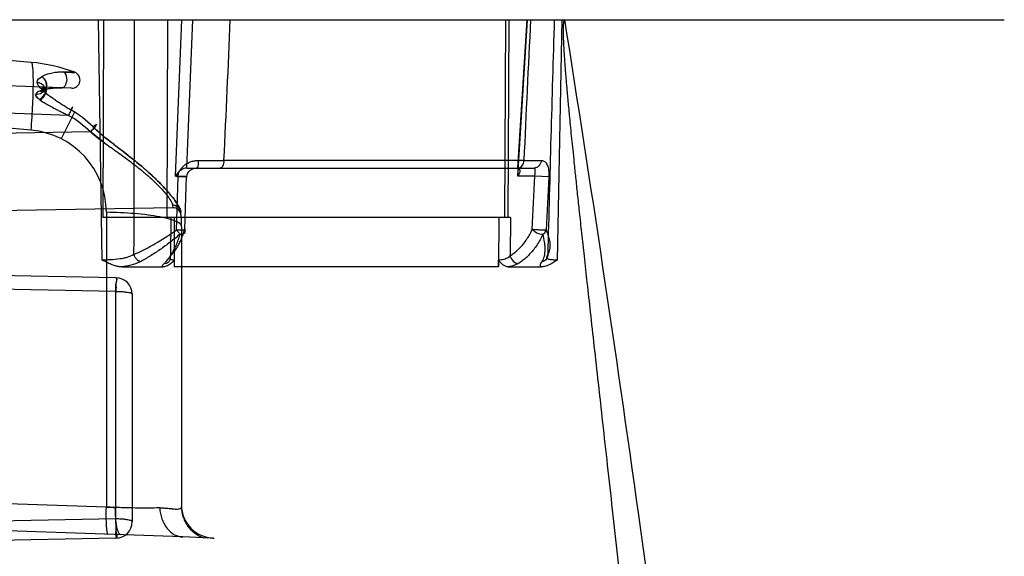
# Model space of a CAD drawing. Header units: millimetres. Extents: x 0 to 297, y 0 to 210.
# Tile 305 of 455: x 146.037 to 146.455, y 160.32 to 160.548. Entities that reach past the tile are written whole.
import ezdxf

# ---------------------------------------------------------------- set-up
doc = ezdxf.new("R2010")
doc.units = ezdxf.units.MM
doc.header["$LTSCALE"] = 16.335
doc.layers.add('INTFCLR_1', color=7, linetype='CONTINUOUS')
doc.layers.add('INTFCLR_144815', color=7, linetype='CONTINUOUS')

msp = doc.modelspace()

# ---------------------------------------------------------------- linework, layer by layer
at = {"layer": 'INTFCLR_1', "color": 9, "linetype": 'Continuous'}
for p, q in [((146.0417086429, 160.5302691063), (145.8396077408, 160.5479506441)), ((146.0588601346, 160.5192941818), (145.8396077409, 160.5269506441)), ((146.0602125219, 160.5260687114), (146.05561002, 160.5261533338)), ((146.0602125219, 160.5260687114), (146.05561002, 160.5261533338)), ((146.0417086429, 160.5014568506), (145.8396077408, 160.5191383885)), ((146.0575744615, 160.5077772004), (145.8396077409, 160.515388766)), ((146.06012054, 160.509188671), (146.0544062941, 160.4978469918)), ((146.0668704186, 160.5007639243), (145.8396077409, 160.4967970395)), ((146.0729828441, 160.4960089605), (146.0668704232, 160.500763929)), ((146.1018946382, 160.4685288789), (145.8396077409, 160.4639506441)), ((146.1017662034, 160.4696101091), (146.1018946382, 160.4685288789)), ((146.0736581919, 160.4665900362), (146.0736581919, 160.3413215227)), ((146.1056077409, 160.4605354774), (146.1056077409, 160.3415111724)), ((146.0777299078, 160.4387942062), (145.839607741, 160.4429506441)), ((146.0777299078, 160.4330106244), (146.0165597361, 160.4340783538)), ((146.0777299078, 160.3363085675), (146.0777299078, 160.4330106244)), ((146.0846077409, 160.4317952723), (146.0846077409, 160.3350932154)), ((146.0736581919, 160.3413215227), (145.9951937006, 160.3440615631)), ((146.1061488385, 160.3286428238), (145.839607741, 160.3379506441)), ((146.0777299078, 160.3363085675), (145.8396077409, 160.3321521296)), ((146.0777533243, 160.3350932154), (146.0777299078, 160.3363085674)), ((146.0777299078, 160.3280942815), (145.8396077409, 160.3239378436))]:
    msp.add_line(p, q, dxfattribs=at)
at = {"layer": 'INTFCLR_1', "color": 7, "linetype": 'Continuous'}
for p, q in [((146.0455404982, 160.5142765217), (146.0452225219, 160.5145060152)), ((146.0455404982, 160.5142765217), (146.0452225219, 160.5145060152)), ((146.0963432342, 160.3409866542), (146.0982830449, 160.3409585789))]:
    msp.add_line(p, q, dxfattribs=at)
at = {"layer": 'INTFCLR_1', "color": 6, "linetype": 'Continuous'}
for p, q in [((146.1149396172, 160.3283358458), (146.1061488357, 160.3286428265)), ((146.1191191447, 160.3281898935), (146.1149396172, 160.3283358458)), ((146.119119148, 160.3281898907), (146.1195207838, 160.3281758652))]:
    msp.add_line(p, q, dxfattribs=at)
at = {"layer": 'INTFCLR_1', "color": 9, "linetype": 'Continuous'}
for centre, radius, start, end in [((146.0356077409, 160.4605354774), 0.07, 69.4211022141, 84.9999999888), ((146.0589822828, 160.5227920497), 0.0035, 267.9999999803, 69.42110221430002), ((146.0333329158, 160.4673961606), 0.0496408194, 57.34149438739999, 59.4912953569), ((146.0334597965, 160.4675931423), 0.0494065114, 45.5731233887, 59.49922458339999), ((146.0335234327, 160.466230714), 0.048005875, 46.0011571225, 59.9336897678), ((146.0386581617, 160.4665900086), 0.0350000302, 4.52433e-05, 84.99995476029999), ((146.1019557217, 160.465029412), 0.0035, 3.8748852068, 90.9999999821), ((146.0356077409, 160.4605354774), 0.07, 0, 4.926790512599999), ((146.0776077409, 160.4317952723), 0.006999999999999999, 0, 89.000000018), ((146.1196077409, 160.3421813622), 0.014, 180, 268.0000000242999), ((146.0945888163, 160.8298484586), 0.4889751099, 267.5466993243, 267.9981576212), ((146.0776077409, 160.3350932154), 0.006999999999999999, 270.9999999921, 359.9999999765)]:
    msp.add_arc(centre, radius, start, end, dxfattribs=at)
for points, knots in [([(146.0417086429, 160.5014568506), (146.0419800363, 160.5051212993), (146.0423161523, 160.5104889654), (146.0425762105, 160.5173553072), (146.0426499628, 160.5217489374), (146.0426066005, 160.5249292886), (146.0425024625, 160.5269814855), (146.0423680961, 160.5283935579), (146.0422391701, 160.5293698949), (146.041918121, 160.5302507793), (146.0417086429, 160.5302691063)], [0, 0, 0, 0, 0.3801706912, 0.556406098, 0.7107188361, 0.8351556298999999, 0.8844600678, 0.9247283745, 0.978244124, 1, 1, 1, 1]), ([(146.0556100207, 160.5261533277), (146.0543931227, 160.5261783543), (146.0523521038, 160.5260596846), (146.0491647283, 160.525447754), (146.0472255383, 160.5247749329), (146.0461548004, 160.5242065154)], [0, 0, 0, 0, 0.3750966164, 0.6264115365, 1, 1, 1, 1]), ([(146.05561002, 160.5261533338), (146.0552049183, 160.5261616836), (146.0539905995, 160.5261550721), (146.0519666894, 160.5259842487), (146.0491771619, 160.5254515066), (146.0472350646, 160.5247797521), (146.0461594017, 160.5242090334)], [0, 0, 0, 0, 0.1249041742, 0.3742031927, 0.6246316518, 1, 1, 1, 1]), ([(146.0544917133, 160.5194467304), (146.0547051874, 160.5194392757), (146.0553784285, 160.5195584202), (146.0564078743, 160.5204869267), (146.0569436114, 160.5220181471), (146.0570182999, 160.5240688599), (146.0564100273, 160.5256279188), (146.05561002, 160.5261533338)], [0, 0, 0, 0, 0.0781257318, 0.2422331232, 0.4779034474, 0.6499345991, 1, 1, 1, 1]), ([(146.0556100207, 160.5261533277), (146.0563758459, 160.5261387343), (146.0571682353, 160.5262470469), (146.0609322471, 160.5257995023), (146.0602124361, 160.5260685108)], [0, 0, 0, 0, 0.4991946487, 1, 1, 1, 1]), ([(146.0556100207, 160.5261533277), (146.0563758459, 160.5261387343), (146.0571682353, 160.5262470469), (146.0609322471, 160.5257995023), (146.0602124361, 160.5260685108)], [0, 0, 0, 0, 0.4991946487, 1, 1, 1, 1]), ([(146.0442174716, 160.5218722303), (146.0445383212, 160.5218421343), (146.0454276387, 160.5216589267), (146.046818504, 160.520892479), (146.0475697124, 160.5189337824), (146.0461819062, 160.5169188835), (146.0445231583, 160.5165152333), (146.0435988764, 160.5165405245)], [0, 0, 0, 0, 0.1044163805, 0.2930163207, 0.4924025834, 0.7004068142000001, 1, 1, 1, 1]), ([(146.0462249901, 160.5187725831), (146.0459772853, 160.5190076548), (146.0451211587, 160.5198656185), (146.0442134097, 160.5209726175), (146.0442178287, 160.5218722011)], [0, 0, 0, 0, 0.2751553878, 1, 1, 1, 1]), ([(146.0462229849, 160.5187743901), (146.0459753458, 160.5190092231), (146.0451167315, 160.5198672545), (146.0442324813, 160.5209733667), (146.0442174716, 160.5218722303)], [0, 0, 0, 0, 0.2751657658, 1, 1, 1, 1]), ([(146.0454540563, 160.5181970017), (146.0456900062, 160.5180960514), (146.0465236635, 160.5178347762), (146.0481734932, 160.5186025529), (146.0483933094, 160.5205402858), (146.0478742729, 160.5225194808), (146.0469355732, 160.5237340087), (146.0461548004, 160.5242065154)], [0, 0, 0, 0, 0.0879137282, 0.2933021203, 0.5175608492, 0.687375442, 1, 1, 1, 1]), ([(146.0461594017, 160.5242090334), (146.0464141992, 160.5240547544), (146.047140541, 160.5234732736), (146.0479476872, 160.5222578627), (146.0483471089, 160.520706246), (146.0482606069, 160.5191188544), (146.047039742, 160.5178084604), (146.0458844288, 160.5180164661), (146.0454584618, 160.5181987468)], [0, 0, 0, 0, 0.1014552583, 0.3141325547, 0.4829828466, 0.6408528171, 0.8421864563, 1, 1, 1, 1]), ([(146.0454540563, 160.5181970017), (146.0461478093, 160.5184661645), (146.047606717, 160.5188816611), (146.0506216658, 160.5193980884), (146.0529460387, 160.5195007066), (146.0544917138, 160.5194467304)], [0, 0, 0, 0, 0.2434256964, 0.4940639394, 1, 1, 1, 1]), ([(146.0544917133, 160.5194467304), (146.054105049, 160.519460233), (146.052947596, 160.5194774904), (146.0510207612, 160.5193913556), (146.0483735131, 160.519053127), (146.0465119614, 160.5186071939), (146.0454584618, 160.5181987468)], [0, 0, 0, 0, 0.1266139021, 0.378755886, 0.6302353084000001, 1, 1, 1, 1]), ([(146.0455441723, 160.5142817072), (146.0457962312, 160.5144593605), (146.046522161, 160.5150581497), (146.0472883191, 160.5159537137), (146.047850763, 160.5168853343), (146.0481738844, 160.5176341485), (146.0484569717, 160.5185302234), (146.0475667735, 160.5195321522), (146.0466797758, 160.5190438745), (146.0462229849, 160.5187743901)], [0, 0, 0, 0, 0.1214955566, 0.3696105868, 0.4606686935, 0.5472038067, 0.6972026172, 0.7910452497, 1, 1, 1, 1]), ([(146.0462229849, 160.5187743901), (146.0471108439, 160.5179234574), (146.0485697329, 160.5167684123), (146.0505670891, 160.5152959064), (146.0521108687, 160.5142179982), (146.0536808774, 160.5131666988), (146.0552765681, 160.5121419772), (146.0568948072, 160.5111402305), (146.0579864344, 160.5104891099), (146.0585340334, 160.5101643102)], [0, 0, 0, 0, 0.2452048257, 0.3698405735, 0.4949615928, 0.6205411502, 0.7465722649, 0.8730540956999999, 1, 1, 1, 1]), ([(146.0455461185, 160.5142803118), (146.0453309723, 160.5144332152), (146.0445657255, 160.5150234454), (146.0435961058, 160.5158019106), (146.0435988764, 160.5165405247)], [0, 0, 0, 0, 0.2632704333, 1, 1, 1, 1]), ([(146.0435988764, 160.5165405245), (146.0436046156, 160.5160618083), (146.0443435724, 160.515183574), (146.0451110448, 160.5145899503), (146.0455441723, 160.5142817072)], [0, 0, 0, 0, 0.4738395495, 1, 1, 1, 1]), ([(146.0455441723, 160.5142817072), (146.0460918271, 160.5138923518), (146.0472437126, 160.5131469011), (146.049167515, 160.5120287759), (146.0510397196, 160.511012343), (146.0528279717, 160.5100867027), (146.0543895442, 160.5093039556), (146.0559738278, 160.5085342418), (146.0570389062, 160.5080287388), (146.0575744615, 160.5077772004)], [0, 0, 0, 0, 0.1472520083, 0.3003943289, 0.4875634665, 0.6140216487, 0.7416484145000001, 0.8703383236, 1, 1, 1, 1]), ([(146.0575744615, 160.5077772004), (146.0577340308, 160.5080467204), (146.0580233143, 160.5085420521), (146.0584556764, 160.5093189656), (146.0588954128, 160.5100965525), (146.0598814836, 160.5122380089), (146.058805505, 160.510593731), (146.0585339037, 160.5101640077)], [0, 0, 0, 0, 0.1677360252, 0.3115812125, 0.4584944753, 0.7277578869, 1, 1, 1, 1]), ([(146.0575744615, 160.5077772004), (146.0577340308, 160.5080467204), (146.0580233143, 160.5085420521), (146.0584556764, 160.5093189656), (146.0588954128, 160.5100965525), (146.0598814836, 160.5122380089), (146.058805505, 160.510593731), (146.0585339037, 160.5101640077)], [0, 0, 0, 0, 0.1677360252, 0.3115812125, 0.4584944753, 0.7277578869, 1, 1, 1, 1]), ([(146.0680442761, 160.5028765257), (146.0682249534, 160.5030430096), (146.068597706, 160.5033723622), (146.0689382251, 160.5036494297), (146.0694775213, 160.5040183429), (146.0692979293, 160.503416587), (146.0688711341, 160.5030148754), (146.0682595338, 160.5022157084), (146.0675628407, 160.5014778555), (146.0670924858, 160.5009873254), (146.0668704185, 160.5007639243)], [0, 0, 0, 0, 0.1274989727, 0.2379364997, 0.2962114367, 0.3383182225, 0.4667985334, 0.648665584, 0.8365324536, 1, 1, 1, 1]), ([(146.1053490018, 160.4665472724), (146.1053095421, 160.4670050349), (146.1049615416, 160.4680652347), (146.1040795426, 160.4697323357), (146.1030347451, 160.4712977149), (146.1020081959, 160.4726812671), (146.1007869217, 160.4742192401), (146.0990734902, 160.4762109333), (146.0972047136, 160.4782004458), (146.0955851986, 160.4798239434), (146.0938687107, 160.4814948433), (146.091621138, 160.4835640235), (146.0888112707, 160.4860100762), (146.0863801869, 160.4880138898), (146.0843905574, 160.4896050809), (146.0823791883, 160.4911892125), (146.0798465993, 160.4931397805), (146.0768046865, 160.4954675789), (146.0737894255, 160.4978204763), (146.0713356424, 160.4998534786), (146.0694289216, 160.5015490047), (146.0684988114, 160.5024259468), (146.0680442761, 160.5028765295)], [0, 0, 0, 0, 0.0262077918, 0.0625147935, 0.1076466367, 0.1333247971, 0.160792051, 0.2196448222, 0.2831306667, 0.3164383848, 0.3504428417, 0.419762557, 0.4906631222, 0.5629168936, 0.5994473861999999, 0.6359814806, 0.7089550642, 0.7817839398, 0.8544693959, 0.9271063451, 0.9634929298, 1, 1, 1, 1]), ([(146.0680442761, 160.5028765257), (146.0684992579, 160.502428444), (146.069427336, 160.5015515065), (146.0713346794, 160.4998526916), (146.0737991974, 160.4978129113), (146.0763256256, 160.4958429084), (146.0783609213, 160.4942767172), (146.0803963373, 160.4927179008), (146.082922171, 160.4907691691), (146.0859072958, 160.4884051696), (146.0888194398, 160.4860005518), (146.0911763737, 160.4839503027), (146.0930048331, 160.4822899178), (146.0947488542, 160.4806500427), (146.0968064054, 160.4786211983), (146.0987342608, 160.4765697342), (146.1001565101, 160.4749551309), (146.1014162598, 160.4734456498), (146.1027808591, 160.4716801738), (146.1040847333, 160.4697163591), (146.1049612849, 160.4680524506), (146.1053098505, 160.4670023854), (146.1053490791, 160.4665472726)], [0, 0, 0, 0, 0.0364257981, 0.0728155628, 0.1456820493, 0.2188557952, 0.2555551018, 0.2921739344, 0.3650968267, 0.4375280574, 0.5093685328, 0.5805020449, 0.6156962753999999, 0.6502472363, 0.7170498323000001, 0.7804894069, 0.8107815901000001, 0.8397749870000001, 0.8926244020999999, 0.9380246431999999, 0.9739432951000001, 1, 1, 1, 1]), ([(146.0668704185, 160.5007639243), (146.0673186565, 160.5003819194), (146.0682223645, 160.499624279), (146.0700750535, 160.4981567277), (146.0724487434, 160.4963841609), (146.0748606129, 160.4946582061), (146.0767951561, 160.493284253), (146.0787163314, 160.4919187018), (146.0810878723, 160.4902157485), (146.0838756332, 160.4881530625), (146.0865791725, 160.4860645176), (146.0887632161, 160.4842943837), (146.0904493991, 160.4828640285), (146.0920496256, 160.4814608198), (146.0939345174, 160.4797322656), (146.0965840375, 160.4771158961), (146.0988804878, 160.4746051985), (146.1007814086, 160.4719435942), (146.1016719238, 160.4705144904), (146.1017662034, 160.4696101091)], [0, 0, 0, 0, 0.0374251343, 0.0749314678, 0.1501790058, 0.2256536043, 0.2633981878, 0.3009639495, 0.3754368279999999, 0.4489294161, 0.5213263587, 0.5925162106, 0.6275579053, 0.6618291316, 0.7277700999, 0.7899772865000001, 0.8987304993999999, 0.9422177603, 1, 1, 1, 1]), ([(146.1053490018, 160.4665472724), (146.1053140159, 160.4669531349), (146.1048839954, 160.4685940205), (146.1030182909, 160.4696512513), (146.1017662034, 160.4696101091)], [0, 0, 0, 0, 0.2453828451, 1, 1, 1, 1]), ([(146.1053490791, 160.4665472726), (146.1052774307, 160.467378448), (146.1044065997, 160.4690600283), (146.1026229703, 160.469638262), (146.1017662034, 160.4696101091)], [0, 0, 0, 0, 0.4932096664, 1, 1, 1, 1]), ([(146.1056077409, 160.4605354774), (146.1056077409, 160.461559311), (146.1032488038, 160.4628361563), (146.1002167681, 160.4638359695), (146.0960947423, 160.4647579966), (146.0911782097, 160.4654954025), (146.0835819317, 160.4662707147), (146.0776668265, 160.466529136), (146.0736581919, 160.4665900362)], [0, 0, 0, 0, 0.0925205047, 0.1855552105, 0.3114203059, 0.4650078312, 0.6377109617, 1, 1, 1, 1]), ([(146.0777299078, 160.4387942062), (146.078401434, 160.4387824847), (146.0775233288, 160.4366273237), (146.0778365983, 160.435039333), (146.0777401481, 160.4336993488), (146.0777299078, 160.4330106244)], [0, 0, 0, 0, 0.3483482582, 0.6427453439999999, 1, 1, 1, 1]), ([(146.0777299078, 160.4330106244), (146.0777380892, 160.4335608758), (146.0778054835, 160.4346816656), (146.077544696, 160.4363236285), (146.0785919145, 160.4387791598), (146.0777299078, 160.4387942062)], [0, 0, 0, 0, 0.2854314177, 0.5528332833, 1, 1, 1, 1]), ([(146.0777299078, 160.4330106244), (146.0782083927, 160.4330091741), (146.0792568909, 160.4329835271), (146.0809390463, 160.4329016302), (146.0825466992, 160.4325961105), (146.0846077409, 160.4325305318), (146.0846077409, 160.4317952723)], [0, 0, 0, 0, 0.2030714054, 0.4501255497, 0.6879536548, 1, 1, 1, 1]), ([(146.0743897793, 160.3297518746), (146.0743001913, 160.3297550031), (146.0741273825, 160.3300890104), (146.0739146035, 160.3311126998), (146.0737617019, 160.3328227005), (146.0736700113, 160.3349202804), (146.0736121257, 160.3376877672), (146.0736283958, 160.3398459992), (146.0736581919, 160.3413215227)], [0, 0, 0, 0, 0.0230201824, 0.0768955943, 0.2909468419, 0.4451714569, 0.6210090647, 1, 1, 1, 1]), ([(146.0963432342, 160.3409866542), (146.0947455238, 160.3409431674), (146.0913113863, 160.3409052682), (146.0858662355, 160.3409430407), (146.0799021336, 160.341080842), (146.0757749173, 160.3412309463), (146.0736581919, 160.3413215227)], [0, 0, 0, 0, 0.2113104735, 0.4539993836, 0.7198930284, 1, 1, 1, 1]), ([(146.0797796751, 160.3295636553), (146.0793810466, 160.3295775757), (146.0785327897, 160.3308813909), (146.0780504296, 160.3332420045), (146.0775762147, 160.3369381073), (146.0775081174, 160.3396945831), (146.0775081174, 160.3411717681)], [0, 0, 0, 0, 0.0986461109, 0.3139044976, 0.6346728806, 1, 1, 1, 1]), ([(146.0963432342, 160.3409866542), (146.0970480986, 160.340995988), (146.0983760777, 160.3409806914), (146.1002321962, 160.3408085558), (146.1018251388, 160.3406254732), (146.1031452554, 160.3404939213), (146.1041920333, 160.3405068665), (146.1051072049, 160.3406417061), (146.1056077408, 160.341180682), (146.1056077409, 160.3415111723)], [0, 0, 0, 0, 0.2178561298, 0.4099614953, 0.5757770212, 0.7134674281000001, 0.8198391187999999, 0.8978625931, 1, 1, 1, 1]), ([(146.0963432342, 160.3409866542), (146.0964552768, 160.3394241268), (146.0970687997, 160.3363251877), (146.099188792, 160.3322604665), (146.1023596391, 160.3294225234), (146.1049521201, 160.3286846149), (146.1061488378, 160.3286428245)], [0, 0, 0, 0, 0.2745585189, 0.5464650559, 0.7901301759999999, 1, 1, 1, 1]), ([(146.1056077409, 160.3415111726), (146.1056077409, 160.3401176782), (146.1059316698, 160.3379774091), (146.106996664, 160.3353135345), (146.1081278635, 160.3334086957), (146.1095497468, 160.3317090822), (146.1117109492, 160.3298183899), (146.1136238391, 160.3288003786), (146.1149396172, 160.3283358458)], [0, 0, 0, 0, 0.2434508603, 0.3707973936, 0.4997701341, 0.6287771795, 0.7562211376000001, 1, 1, 1, 1]), ([(146.0777299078, 160.3280942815), (146.0782084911, 160.3281026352), (146.0775741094, 160.3298316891), (146.0778598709, 160.3310608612), (146.0777588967, 160.3330117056), (146.0777671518, 160.334300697), (146.0777533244, 160.3350932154)], [0, 0, 0, 0, 0.2051209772, 0.4350040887, 0.6603263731, 1, 1, 1, 1]), ([(146.0777533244, 160.3350932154), (146.0777615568, 160.3346213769), (146.0777650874, 160.3336704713), (146.0778324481, 160.3321792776), (146.0776030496, 160.3305705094), (146.078626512, 160.3281099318), (146.0777299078, 160.3280942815)], [0, 0, 0, 0, 0.2022457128, 0.4126716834, 0.6156854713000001, 1, 1, 1, 1]), ([(146.0846077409, 160.3350932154), (146.0846077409, 160.3355800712), (146.0829931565, 160.3358399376), (146.0816162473, 160.3361229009), (146.0796761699, 160.3362678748), (146.078444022, 160.336306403), (146.0777299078, 160.3363085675)], [0, 0, 0, 0, 0.206003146, 0.4709635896, 0.6978356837, 1, 1, 1, 1])]:
    msp.add_open_spline(points, degree=3, knots=knots, dxfattribs=at)
for points in [[(146.0442174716, 160.5218722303), (146.0442005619, 160.5228848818), (146.0452673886, 160.523729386), (146.0461594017, 160.5242090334)], [(146.0442178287, 160.5218722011), (146.0442048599, 160.5228832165), (146.0452657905, 160.5237248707), (146.0461548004, 160.5242065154)], [(146.0454584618, 160.5181987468), (146.0446849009, 160.5178964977), (146.043558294, 160.5173700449), (146.0435988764, 160.5165405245)]]:
    msp.add_open_spline(points, degree=3, dxfattribs=at)
at = {"layer": 'INTFCLR_1', "color": 7, "linetype": 'Continuous'}
for points, knots in [([(146.0452225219, 160.5145060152), (146.0454812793, 160.5146749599), (146.0462279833, 160.5152525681), (146.0470172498, 160.5161362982), (146.0475927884, 160.517066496), (146.0479277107, 160.5178251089), (146.0482003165, 160.5187477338), (146.0472984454, 160.5197819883), (146.0463708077, 160.519340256), (146.0458943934, 160.5190809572)], [0, 0, 0, 0, 0.1198156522, 0.3648095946, 0.4550314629, 0.5410590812, 0.6919507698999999, 0.7896980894, 1, 1, 1, 1]), ([(146.0455461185, 160.5142803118), (146.0457981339, 160.5144580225), (146.0465239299, 160.5150569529), (146.0472899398, 160.5159526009), (146.0478522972, 160.516884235), (146.0481753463, 160.5176329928), (146.0484584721, 160.5185288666), (146.0475684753, 160.5195306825), (146.0466816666, 160.5190421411), (146.0462249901, 160.5187725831)], [0, 0, 0, 0, 0.1215064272, 0.3696419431, 0.4607052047, 0.5472429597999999, 0.6972355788, 0.7910489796, 1, 1, 1, 1]), ([(146.0458943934, 160.5190809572), (146.0460834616, 160.5188892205), (146.0466482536, 160.5183756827), (146.0476947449, 160.5174710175), (146.0490647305, 160.5164008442), (146.0505722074, 160.515292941), (146.0521130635, 160.5142165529), (146.0536811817, 160.5131658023), (146.0552763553, 160.512142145), (146.0568945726, 160.511140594), (146.0579858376, 160.5104884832), (146.0585339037, 160.5101640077)], [0, 0, 0, 0, 0.0521278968, 0.1476634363, 0.2677795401, 0.38851834, 0.5098067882, 0.6316064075, 0.7539100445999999, 0.8767026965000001, 1, 1, 1, 1]), ([(146.0991289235, 160.340903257), (146.0995835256, 160.3408667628), (146.1005569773, 160.3407684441), (146.1021406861, 160.3406094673), (146.1037319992, 160.3403612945), (146.1056077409, 160.3408086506), (146.1056077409, 160.3415111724)], [0, 0, 0, 0, 0.2025901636, 0.438241, 0.6879301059, 1, 1, 1, 1])]:
    msp.add_open_spline(points, degree=3, knots=knots, dxfattribs=at)
at = {"layer": 'INTFCLR_144815', "color": 6, "linetype": 'Continuous'}
for p, q in [((145.1466077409, 160.5484094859), (146.4553831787, 160.5484094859)), ((146.1069968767, 160.4592680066), (146.1076993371, 160.4819094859)), ((146.2546940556, 160.4592680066), (146.2557845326, 160.4819094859)), ((146.245401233, 160.4644094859), (146.0721318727, 160.4644094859)), ((146.0803575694, 160.4434094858), (146.0976241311, 160.4434094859)), ((146.1025592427, 160.4462951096), (146.1025485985, 160.4434090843)), ((146.1026081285, 160.4434090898), (146.1025485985, 160.4434090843)), ((146.2404087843, 160.4434090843), (146.2403582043, 160.4434090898)), ((146.2404087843, 160.4434090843), (146.2404253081, 160.4462951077)), ((146.2445157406, 160.4434094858), (146.2585389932, 160.4434094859))]:
    msp.add_line(p, q, dxfattribs=at)
at = {"layer": 'INTFCLR_144815', "color": 9, "linetype": 'Continuous'}
for p, q in [((146.0718631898, 160.4462950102), (146.0703431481, 160.5484094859)), ((146.0724414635, 160.5484094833), (146.0721314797, 160.4644094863)), ((146.0996946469, 160.548409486), (146.0993846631, 160.4644094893)), ((146.1030489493, 160.4819094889), (146.1057246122, 160.5484094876)), ((146.1078653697, 160.485410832), (146.1104001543, 160.5484094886)), ((146.2433583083, 160.5484094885), (146.2428770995, 160.4644094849)), ((146.2444154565, 160.464409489), (146.2448966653, 160.548409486)), ((146.252369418, 160.5484094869), (146.2484344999, 160.485410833)), ((146.2485654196, 160.4819094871), (146.2527190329, 160.5484094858)), ((146.2673133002, 160.5484094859), (146.2652525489, 160.4462950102)), ((146.2511637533, 160.4886150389), (146.1236513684, 160.4886150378)), ((146.1078477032, 160.4854094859), (146.2555631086, 160.4854094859)), ((146.1030489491, 160.4819094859), (146.1076993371, 160.4819094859)), ((146.1035060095, 160.4590495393), (146.1041559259, 160.481686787)), ((146.2557845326, 160.4819094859), (146.2485654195, 160.4819094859)), ((146.2617499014, 160.4816867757), (146.2557845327, 160.4819094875)), ((146.2617498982, 160.481686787), (146.2606430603, 160.4590495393)), ((146.1010106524, 160.4644094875), (146.1009506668, 160.4481452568)), ((146.1026081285, 160.4434090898), (146.102685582, 160.4644094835)), ((146.2404784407, 160.4644094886), (146.2403582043, 160.4434090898)), ((146.245401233, 160.4644094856), (146.2453081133, 160.4481452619)), ((146.1035060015, 160.4590495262), (146.1050159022, 160.4572395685)), ((146.2403585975, 160.4434090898), (146.1026076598, 160.4434090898))]:
    msp.add_line(p, q, dxfattribs=at)
for centre, radius, start, end in [((127.8979298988, 160.5478905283), 18.1877251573, 359.6875292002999, 0.0016348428), ((139.8145794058, 160.8008515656), 6.3167935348, 357.1667384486, 357.7096420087), ((153.628974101, 160.1670687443), 7.3848139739, 177.0400152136, 177.5044636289), ((168.1294631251, 159.8964201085), 21.8751286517, 178.2920432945, 178.5532993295), ((146.1295573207, 164.6031687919), 4.114557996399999, 269.767993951, 269.9177585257), ((146.2496821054, 161.7798214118), 1.2912072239, 270.0657463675, 270.3927239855)]:
    msp.add_arc(centre, radius, start, end, dxfattribs=at)
at = {"layer": 'INTFCLR_144815', "color": 7, "linetype": 'Continuous'}
msp.add_open_spline([(146.2685356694, 160.5484094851), (146.2681768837, 160.5484163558), (146.2680291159, 160.5472856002), (146.2679020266, 160.5463130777), (146.2678541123, 160.545055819), (146.2678390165, 160.5438617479), (146.2678490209, 160.5426154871), (146.2678770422, 160.5413375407), (146.267926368, 160.539854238), (146.2679877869, 160.538439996), (146.2680571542, 160.5370632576), (146.2681218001, 160.535894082), (146.2681947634, 160.5346694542), (146.2682763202, 160.5333817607), (146.2683739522, 160.5319246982), (146.2684909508, 160.5302691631), (146.2686240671, 160.5284761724), (146.2687751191, 160.5265266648), (146.2689464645, 160.5243986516), (146.2691395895, 160.5220853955), (146.2693573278, 160.5195591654), (146.2696055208, 160.5167619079), (146.2698875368, 160.5136710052), (146.2702022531, 160.5103075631), (146.2705545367, 160.5066260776), (146.270964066, 160.5024358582), (146.2714181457, 160.4978830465), (146.2719235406, 160.4929039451), (146.2724898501, 160.4874110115), (146.2731482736, 160.4811191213), (146.2738898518, 160.4741287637), (146.2747322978, 160.4662807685), (146.2756839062, 160.4575084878), (146.2767801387, 160.4474943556), (146.2780195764, 160.4362568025), (146.279427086, 160.4235712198), (146.2810135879, 160.4093330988), (146.2827543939, 160.3937483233), (146.2846438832, 160.3768412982), (146.2866454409, 160.3589097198), (146.2887705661, 160.3398167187), (146.2909834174, 160.3198494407), (146.2932747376, 160.2990577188), (146.2956271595, 160.2775663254), (146.2980548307, 160.2552123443), (146.3005695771, 160.2318492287), (146.303149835, 160.2076373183), (146.3057579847, 160.1828988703), (146.3083819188, 160.1577273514), (146.3110417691, 160.1319038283), (146.3137731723, 160.1050452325), (146.3156055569, 160.0867812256), (146.316537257, 160.0774282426)], degree=3, knots=[0, 0, 0, 0, 0.0022727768, 0.0047552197, 0.0072724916, 0.0099339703, 0.0124032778, 0.0151433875, 0.0180360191, 0.0218007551, 0.0241093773, 0.0267664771, 0.0292170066, 0.0318792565, 0.0349383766, 0.0384659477, 0.0423906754, 0.04632546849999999, 0.0508500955, 0.0559119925, 0.0610273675, 0.0669092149, 0.0736979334, 0.08068481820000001, 0.088304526, 0.0971210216, 0.107349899, 0.1172826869, 0.1288180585, 0.1423236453, 0.1573498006, 0.173339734, 0.1923142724, 0.213234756, 0.2371428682, 0.2639186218, 0.2940716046, 0.3278777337, 0.3632382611, 0.4018184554, 0.4421522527, 0.4849100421, 0.5290549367, 0.5746333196, 0.6218382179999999, 0.6714657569, 0.7234577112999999, 0.7760520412, 0.8290144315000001, 0.8837447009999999, 0.9404699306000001, 1, 1, 1, 1], dxfattribs=at)
at = {"layer": 'INTFCLR_144815', "color": 9, "linetype": 'Continuous'}
for points, knots in [([(146.3777835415, 159.6608559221), (146.3714691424, 159.7282054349), (146.3566880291, 159.8771675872), (146.3312299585, 160.1029362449), (146.3015784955, 160.3315193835), (146.2797373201, 160.4783572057), (146.2685356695, 160.5484094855)], [0, 0, 0, 0, 0.2268957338, 0.5020939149, 0.7620442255, 1, 1, 1, 1]), ([(146.1041558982, 160.4816867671), (146.1041697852, 160.4821691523), (146.1043308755, 160.4831409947), (146.1049322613, 160.48449537), (146.1058323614, 160.4857011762), (146.1069687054, 160.4867291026), (146.1082882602, 160.4875597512), (146.1097482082, 160.4881760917), (146.1112974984, 160.4885614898), (146.1123651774, 160.4886469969), (146.1128964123, 160.4886445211)], [0, 0, 0, 0, 0.1181137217, 0.2378347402, 0.3594376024, 0.4837187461, 0.6108161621, 0.7392842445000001, 0.8699777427, 1, 1, 1, 1]), ([(146.1124303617, 160.4854094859), (146.1125232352, 160.4854094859), (146.1126653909, 160.4858332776), (146.1127726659, 160.4864290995), (146.1128692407, 160.4874833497), (146.1128923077, 160.4882398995), (146.1128964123, 160.4886445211)], [0, 0, 0, 0, 0.08414426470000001, 0.3030464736, 0.6333901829, 1, 1, 1, 1]), ([(146.1236513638, 160.4886150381), (146.1236362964, 160.4882109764), (146.1235237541, 160.4871026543), (146.1229244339, 160.4854094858), (146.1221109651, 160.4854094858)], [0, 0, 0, 0, 0.3320239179, 1, 1, 1, 1]), ([(146.2489318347, 160.4854094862), (146.2498805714, 160.4854094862), (146.2509703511, 160.4869115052), (146.2511417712, 160.4882081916), (146.2511637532, 160.488615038)], [0, 0, 0, 0, 0.6995672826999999, 1, 1, 1, 1]), ([(146.2585323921, 160.4886445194), (146.2585056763, 160.4882311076), (146.2583236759, 160.4873939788), (146.2576660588, 160.4863079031), (146.2566889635, 160.4855771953), (146.2559210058, 160.4854094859), (146.2555631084, 160.4854094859)], [0, 0, 0, 0, 0.2587874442, 0.5254801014, 0.7764298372, 1, 1, 1, 1]), ([(146.2585323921, 160.4886445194), (146.258932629, 160.4886476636), (146.2597709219, 160.4884461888), (146.2608688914, 160.4873622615), (146.2614065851, 160.4859227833), (146.2617655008, 160.4839510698), (146.2617958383, 160.4826085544), (146.2617499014, 160.4816867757)], [0, 0, 0, 0, 0.1418255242, 0.289124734, 0.5283846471, 0.6729688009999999, 1, 1, 1, 1]), ([(146.1124303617, 160.4854094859), (146.1116073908, 160.4854094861), (146.1103528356, 160.4850876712), (146.1085779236, 160.4839884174), (146.1077525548, 160.4827757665), (146.1076993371, 160.4819094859)], [0, 0, 0, 0, 0.3914802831, 0.5871408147, 1, 1, 1, 1]), ([(146.2557845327, 160.4819094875), (146.2557960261, 160.4820299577), (146.2558556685, 160.4826082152), (146.2559382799, 160.4835693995), (146.256177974, 160.4854094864), (146.2555631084, 160.4854094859)], [0, 0, 0, 0, 0.1022402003, 0.4805367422, 1, 1, 1, 1]), ([(146.1076993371, 160.4819094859), (146.1078121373, 160.4818896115), (146.1083047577, 160.481714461), (146.1067564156, 160.4816622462), (146.105919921, 160.4816384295), (146.1047143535, 160.4816652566), (146.1041558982, 160.4816867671)], [0, 0, 0, 0, 0.0814754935, 0.2371097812, 0.6024523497, 1, 1, 1, 1]), ([(146.1076993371, 160.4819094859), (146.1078121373, 160.4818896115), (146.1083047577, 160.481714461), (146.1067564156, 160.4816622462), (146.105919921, 160.4816384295), (146.1047143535, 160.4816652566), (146.1041558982, 160.4816867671)], [0, 0, 0, 0, 0.0814754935, 0.2371097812, 0.6024523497, 1, 1, 1, 1]), ([(146.0853845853, 160.4487016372), (146.0861254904, 160.4490175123), (146.0872378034, 160.4495200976), (146.0887175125, 160.4502329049), (146.0910081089, 160.4513808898), (146.0944502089, 160.4532667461), (146.0990000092, 160.4560331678), (146.1020043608, 160.4580158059), (146.1035060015, 160.4590495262)], [0, 0, 0, 0, 0.1156220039, 0.1751654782, 0.2357739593, 0.4834162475, 0.7382957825, 1, 1, 1, 1]), ([(146.1069968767, 160.4592680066), (146.1071076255, 160.4592490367), (146.1075824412, 160.4590639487), (146.1061454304, 160.4590426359), (146.1053001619, 160.458997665), (146.1041013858, 160.4590278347), (146.1035060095, 160.4590495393)], [0, 0, 0, 0, 0.0812653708, 0.2333059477, 0.5691090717, 1, 1, 1, 1]), ([(146.1069968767, 160.4592680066), (146.1071076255, 160.4592490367), (146.1075824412, 160.4590639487), (146.1061454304, 160.4590426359), (146.1053001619, 160.458997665), (146.1041013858, 160.4590278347), (146.1035060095, 160.4590495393)], [0, 0, 0, 0, 0.0812653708, 0.2333059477, 0.5691090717, 1, 1, 1, 1]), ([(146.1050159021, 160.4572395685), (146.1054632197, 160.4572418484), (146.106261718, 160.4573119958), (146.1073597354, 160.4580771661), (146.1071864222, 160.4589470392), (146.1069968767, 160.4592680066)], [0, 0, 0, 0, 0.3810159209, 0.6824976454, 1, 1, 1, 1]), ([(146.2453081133, 160.44814526), (146.2458525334, 160.4484660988), (146.2469247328, 160.44918062), (146.2484423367, 160.4504314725), (146.2498860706, 160.4518699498), (146.2512456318, 160.4534863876), (146.2525114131, 160.4552684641), (146.2536745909, 160.4572028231), (146.2543663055, 160.4585657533), (146.2546940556, 160.4592680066)], [0, 0, 0, 0, 0.1283808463, 0.2611872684, 0.3989467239, 0.5418423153, 0.6897826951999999, 0.8425585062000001, 1, 1, 1, 1]), ([(146.2546940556, 160.4592680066), (146.2550218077, 160.45892606), (146.255676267, 160.4584022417), (146.2571559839, 160.4576114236), (146.2583620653, 160.4572242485), (146.2592186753, 160.4572395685)], [0, 0, 0, 0, 0.2813710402, 0.4910558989, 1, 1, 1, 1]), ([(146.2606430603, 160.4590495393), (146.2597686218, 160.4589514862), (146.2582772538, 160.459042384), (146.256296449, 160.4591246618), (146.2551932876, 160.4592129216), (146.2546940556, 160.4592680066)], [0, 0, 0, 0, 0.443158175, 0.7470432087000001, 1, 1, 1, 1]), ([(146.2592186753, 160.4572395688), (146.2593896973, 160.4573538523), (146.2600008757, 160.4578305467), (146.2604722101, 160.4585057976), (146.2606430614, 160.4590495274)], [0, 0, 0, 0, 0.2651927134, 1, 1, 1, 1]), ([(146.2606430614, 160.4590495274), (146.2610495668, 160.4580630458), (146.2615735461, 160.4565923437), (146.2620293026, 160.4546294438), (146.2622731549, 160.4528783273), (146.2622414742, 160.4508399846), (146.2617048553, 160.4493257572), (146.2613073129, 160.448701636)], [0, 0, 0, 0, 0.2985849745, 0.435356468, 0.5632685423, 0.7929187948, 1, 1, 1, 1]), ([(146.1050159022, 160.4572395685), (146.1036193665, 160.4560866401), (146.1008293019, 160.4538605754), (146.096573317, 160.4507515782), (146.0933358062, 160.4486211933), (146.0911740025, 160.4473195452), (146.0897783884, 160.4465123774), (146.0887255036, 160.4459419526), (146.0880230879, 160.4455811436)], [0, 0, 0, 0, 0.2631738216, 0.5185466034, 0.7657138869, 0.8260403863, 0.8852432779, 1, 1, 1, 1]), ([(146.2588523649, 160.4455811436), (146.2593186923, 160.446296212), (146.2600103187, 160.4479843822), (146.2602527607, 160.450287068), (146.260182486, 160.4522689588), (146.2599201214, 160.4544640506), (146.2595361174, 160.4561245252), (146.2592186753, 160.4572395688)], [0, 0, 0, 0, 0.2137110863, 0.4471224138, 0.5747957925, 0.7097701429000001, 1, 1, 1, 1]), ([(146.0853845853, 160.4487016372), (146.0844443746, 160.4481341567), (146.0828683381, 160.447485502), (146.0808421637, 160.4469927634), (146.0784895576, 160.4465778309), (146.0755465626, 160.4463387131), (146.0730046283, 160.4462880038), (146.0718631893, 160.4462950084)], [0, 0, 0, 0, 0.237331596, 0.3632892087, 0.4506201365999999, 0.7533180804, 1, 1, 1, 1]), ([(146.0880230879, 160.4455811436), (146.0874200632, 160.4457583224), (146.0865882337, 160.4464734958), (146.0858120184, 160.4476287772), (146.0855018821, 160.4483421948), (146.0853845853, 160.4487016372)], [0, 0, 0, 0, 0.4493236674, 0.7296994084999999, 1, 1, 1, 1]), ([(146.0983056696, 160.4448813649), (146.0988840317, 160.4448797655), (146.0999131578, 160.4451876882), (146.1009399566, 160.4464712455), (146.1010485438, 160.4475521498), (146.1009516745, 160.4481452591)], [0, 0, 0, 0, 0.3648104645, 0.6209321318, 1, 1, 1, 1]), ([(146.1025592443, 160.4462951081), (146.1024678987, 160.4462955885), (146.1021499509, 160.4463022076), (146.1016513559, 160.4463412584), (146.1011219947, 160.4464590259), (146.1007218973, 160.4466971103), (146.1005124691, 160.4473369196), (146.1007751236, 160.4478207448), (146.1009516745, 160.4481452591)], [0, 0, 0, 0, 0.0809537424, 0.281933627, 0.4413708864, 0.5620232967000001, 0.6726012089, 1, 1, 1, 1]), ([(146.2453072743, 160.4481452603), (146.2448649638, 160.4476219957), (146.2439696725, 160.4470004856), (146.2422744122, 160.4464404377), (146.2411672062, 160.4462997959), (146.2404253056, 160.446295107)], [0, 0, 0, 0, 0.3838338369, 0.5843712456, 1, 1, 1, 1]), ([(146.2453072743, 160.4481452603), (146.2455273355, 160.4472785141), (146.2463877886, 160.4457631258), (146.2480104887, 160.4448787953), (146.2487832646, 160.4448813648)], [0, 0, 0, 0, 0.5364318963, 1, 1, 1, 1]), ([(146.2613073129, 160.448701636), (146.2613504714, 160.4480006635), (146.2610052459, 160.446856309), (146.259897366, 160.4459127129), (146.2592027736, 160.4456517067), (146.2588523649, 160.4455811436)], [0, 0, 0, 0, 0.4917123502, 0.7497378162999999, 1, 1, 1, 1]), ([(146.2652525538, 160.4462950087), (146.2648599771, 160.4462919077), (146.2641205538, 160.4462953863), (146.2630820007, 160.4463542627), (146.2620483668, 160.4464550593), (146.2606036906, 160.4470466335), (146.2610908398, 160.4482285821), (146.2613073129, 160.4487016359)], [0, 0, 0, 0, 0.1969550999, 0.3724100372, 0.5155339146, 0.7390090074, 1, 1, 1, 1]), ([(146.0880230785, 160.4455811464), (146.0867770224, 160.4449402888), (146.0850832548, 160.4443506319), (146.0829931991, 160.4438584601), (146.0817519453, 160.4436161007), (146.0808700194, 160.4434793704), (146.0803576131, 160.4434094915)], [0, 0, 0, 0, 0.5256999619, 0.66525583, 0.8059764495, 1, 1, 1, 1]), ([(146.0976241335, 160.4434094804), (146.0975566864, 160.4434821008), (146.0974316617, 160.443774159), (146.0977479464, 160.4443415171), (146.0980840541, 160.4446779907), (146.0983056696, 160.4448813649)], [0, 0, 0, 0, 0.1683136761, 0.4891847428, 1, 1, 1, 1]), ([(146.2487832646, 160.4448813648), (146.2484484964, 160.4446840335), (146.2477112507, 160.4443196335), (146.2462886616, 160.443804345), (146.2451943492, 160.4435411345), (146.2445157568, 160.443409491)], [0, 0, 0, 0, 0.2571841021, 0.5425188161, 1, 1, 1, 1]), ([(146.258539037, 160.443409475), (146.2584134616, 160.4434929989), (146.2581807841, 160.4437308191), (146.258169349, 160.4442835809), (146.2584263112, 160.4449001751), (146.2586905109, 160.4453349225), (146.2588523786, 160.4455811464)], [0, 0, 0, 0, 0.1852079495, 0.3765305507, 0.6381398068, 1, 1, 1, 1])]:
    msp.add_open_spline(points, degree=3, knots=knots, dxfattribs=at)
at = {"layer": 'INTFCLR_144815', "color": 6, "linetype": 'Continuous'}
for points, knots in [([(146.1078477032, 160.4854094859), (146.1074447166, 160.4854094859), (146.1065223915, 160.4852194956), (146.1053063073, 160.4845721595), (146.1040333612, 160.48349461), (146.103345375, 160.4825472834), (146.1030489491, 160.4819094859)], [0, 0, 0, 0, 0.1951235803, 0.4466743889, 0.6594586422, 1, 1, 1, 1]), ([(146.2485654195, 160.4819094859), (146.2488635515, 160.4823227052), (146.2492713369, 160.4830745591), (146.2498499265, 160.4844309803), (146.2489808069, 160.4854094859), (146.2484491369, 160.4854094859)], [0, 0, 0, 0, 0.3639540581, 0.6202402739, 1, 1, 1, 1]), ([(146.1009506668, 160.44814526), (146.1013098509, 160.4484741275), (146.102014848, 160.4492069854), (146.1029888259, 160.4504587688), (146.1039154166, 160.4518967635), (146.1047879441, 160.453511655), (146.1056005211, 160.4552915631), (146.106347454, 160.4572235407), (146.1067876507, 160.4585719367), (146.1069968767, 160.4592680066)], [0, 0, 0, 0, 0.1141586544, 0.2377600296, 0.3712687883, 0.5146965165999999, 0.6676682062, 0.8296204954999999, 1, 1, 1, 1]), ([(146.0983057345, 160.4448809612), (146.0986956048, 160.445238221), (146.0994662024, 160.4460384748), (146.1005368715, 160.4474086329), (146.1015668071, 160.4489998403), (146.1025419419, 160.4507978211), (146.103452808, 160.4527888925), (146.1042891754, 160.4549505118), (146.1047817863, 160.4564597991), (146.1050159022, 160.4572395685)], [0, 0, 0, 0, 0.1115940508, 0.233863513, 0.3664417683, 0.5111264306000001, 0.6651284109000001, 0.8281876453, 1, 1, 1, 1]), ([(146.2592186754, 160.4572395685), (146.258846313, 160.4564419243), (146.2580718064, 160.4549200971), (146.2567766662, 160.4527731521), (146.2553796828, 160.4508092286), (146.253878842, 160.4490259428), (146.2522788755, 160.4474313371), (146.2505928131, 160.44604002), (146.2493947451, 160.4452411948), (146.2487833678, 160.4448809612)], [0, 0, 0, 0, 0.1609095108, 0.3118237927, 0.4579389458, 0.6010096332, 0.7373709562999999, 0.8702871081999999, 1, 1, 1, 1]), ([(146.0803575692, 160.4434094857), (146.0799604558, 160.443409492), (146.0790985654, 160.4434674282), (146.0777012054, 160.4437362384), (146.0760486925, 160.4442551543), (146.0744987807, 160.4449280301), (146.073066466, 160.4456439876), (146.0722790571, 160.446070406), (146.0718631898, 160.4462950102)], [0, 0, 0, 0, 0.1314509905, 0.2850725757, 0.4699916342, 0.703625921, 0.8435470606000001, 1, 1, 1, 1]), ([(146.1025592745, 160.4462951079), (146.1025578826, 160.4459197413), (146.1017296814, 160.4454802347), (146.101042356, 160.4447055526), (146.100102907, 160.4440860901), (146.098995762, 160.4435640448), (146.0981151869, 160.4434094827), (146.0976241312, 160.4434094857)], [0, 0, 0, 0, 0.1908953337, 0.3769520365, 0.5562510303, 0.7502718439, 1, 1, 1, 1]), ([(146.2445157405, 160.4434094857), (146.2441071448, 160.4434094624), (146.2432820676, 160.4435926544), (146.2421999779, 160.4442279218), (146.2413623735, 160.4451780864), (146.2404223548, 160.4457821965), (146.2404252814, 160.4462951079)], [0, 0, 0, 0, 0.2361165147, 0.4780176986, 0.7035974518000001, 1, 1, 1, 1]), ([(146.2652525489, 160.4462950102), (146.2649284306, 160.4460683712), (146.2640559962, 160.4454717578), (146.2627192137, 160.4446473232), (146.2612875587, 160.4439645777), (146.2599379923, 160.443529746), (146.2590331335, 160.4434094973), (146.2585389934, 160.4434094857)], [0, 0, 0, 0, 0.1600266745, 0.4276564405, 0.6346891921, 0.8000601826, 1, 1, 1, 1])]:
    msp.add_open_spline(points, degree=3, knots=knots, dxfattribs=at)

doc.saveas('drawing.dxf')
